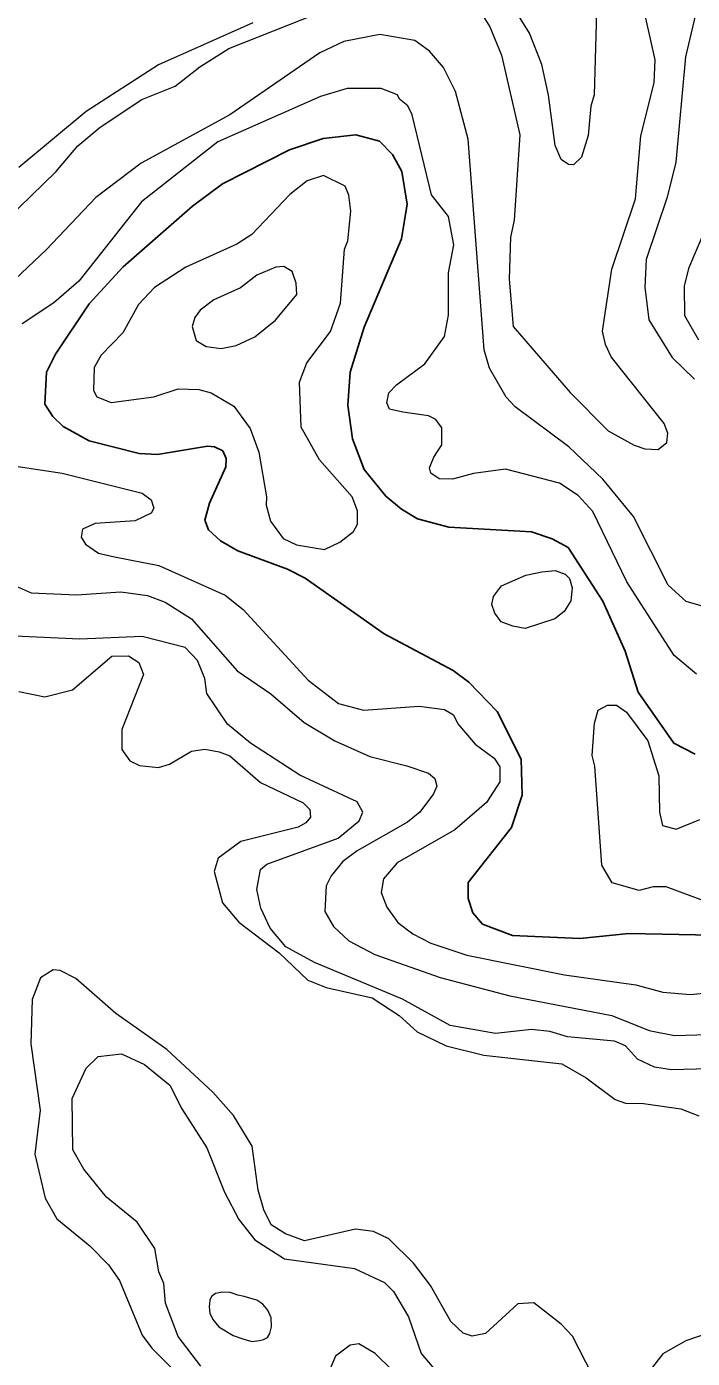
# Model space of a CAD drawing. Extents: x 673.6 to 698.9, y 7012 to 7040.1.
# Drawn here: x 693.06 to 693.89, y 7020.022 to 7021.684 of the extents above; entities that cross this region are included whole.
import ezdxf

# ---------------------------------------------------------------- set-up
doc = ezdxf.new("R2010")
doc.units = 0
doc.header["$LTSCALE"] = 0.032
doc.layers.add('1', color=7, linetype='Continuous', lineweight=25)
doc.layers.add('2', color=7, linetype='Continuous', lineweight=13)

msp = doc.modelspace()

# ---------------------------------------------------------------- linework, layer by layer
at = {"layer": '1'}
msp.add_lwpolyline([(693.8938, 7020.7757), (693.8674, 7020.7895), (693.8229, 7020.853), (693.8067, 7020.9042), (693.7787, 7020.9666), (693.7354, 7021.0337), (693.7157, 7021.0444), (693.6898, 7021.0532), (693.5867, 7021.0589), (693.5478, 7021.0695), (693.5276, 7021.0814), (693.5082, 7021.0978), (693.4809, 7021.1308), (693.4664, 7021.1691), (693.4606, 7021.2111), (693.4638, 7021.2525), (693.4809, 7021.3087), (693.5278, 7021.4186), (693.5346, 7021.462), (693.5279, 7021.5027), (693.5164, 7021.5241), (693.5004, 7021.5406), (693.4708, 7021.5487), (693.4301, 7021.5438), (693.3878, 7021.53), (693.3044, 7021.4874), (693.2669, 7021.4594), (693.1805, 7021.3838), (693.1382, 7021.3375), (693.0959, 7021.2747), (693.085, 7021.2525), (693.0826, 7021.2123), (693.0927, 7021.1969), (693.1057, 7021.1845), (693.138, 7021.1665), (693.2004, 7021.151), (693.2231, 7021.1495), (693.2855, 7021.16), (693.2944, 7021.1591), (693.3046, 7021.1542), (693.309, 7021.1446), (693.3086, 7021.1344), (693.2882, 7021.089), (693.2824, 7021.0676), (693.287, 7021.0557), (693.3017, 7021.042), (693.3237, 7021.0293), (693.3855, 7021.0066), (693.4075, 7020.9955), (693.5059, 7020.926), (693.592, 7020.8801), (693.6115, 7020.8654), (693.6471, 7020.8289), (693.6769, 7020.7696), (693.6781, 7020.7245), (693.6649, 7020.684), (693.611, 7020.6156), (693.611, 7020.5956), (693.6168, 7020.5775), (693.6288, 7020.5637), (693.666, 7020.5494), (693.7501, 7020.5456), (693.8114, 7020.5519), (693.9774, 7020.5487)], dxfattribs=at)
at = {"layer": '2'}
for points in [[(693.6232, 7021.7065), (693.638, 7021.6835), (693.6524, 7021.6478), (693.6751, 7021.5485), (693.6684, 7021.442), (693.6636, 7021.4209), (693.6619, 7021.3684), (693.6669, 7021.3092), (693.738, 7021.2268), (693.7856, 7021.1792), (693.8177, 7021.1611), (693.8313, 7021.1568), (693.8478, 7021.1557), (693.8588, 7021.1648), (693.8597, 7021.1764), (693.8554, 7021.1881), (693.7892, 7021.2715), (693.782, 7021.2869), (693.7786, 7021.3036), (693.7901, 7021.3811), (693.8197, 7021.4686), (693.8263, 7021.5474), (693.8427, 7021.6136), (693.8443, 7021.642), (693.8271, 7021.7186)], [(693.1518, 7021.5582), (693.2039, 7021.5928), (693.2455, 7021.6092), (693.2759, 7021.6335), (693.3123, 7021.6562), (693.4594, 7021.7146)], [(693.771, 7021.7019), (693.7679, 7021.5984), (693.7638, 7021.5845), (693.7606, 7021.5475), (693.7521, 7021.5206), (693.7423, 7021.5113), (693.7361, 7021.5114), (693.727, 7021.5179), (693.7195, 7021.5354), (693.7112, 7021.598), (693.7028, 7021.6362), (693.6873, 7021.6753), (693.6641, 7021.7128)], [(693.8944, 7021.6989), (693.8821, 7021.6457), (693.8698, 7021.5143), (693.8589, 7021.4708), (693.8329, 7021.393), (693.8312, 7021.3584), (693.836, 7021.3177), (693.8651, 7021.2708), (693.8931, 7021.2435)], [(693.3423, 7021.6881), (693.2247, 7021.6358), (693.1343, 7021.5775), (693.0505, 7021.5076)], [(693.9258, 7020.9539), (693.8827, 7020.966), (693.8602, 7020.9865), (693.8172, 7021.0721), (693.7788, 7021.1187), (693.7366, 7021.1592), (693.6695, 7021.2091), (693.6581, 7021.2213), (693.6374, 7021.2575), (693.6308, 7021.2801), (693.611, 7021.5431), (693.595, 7021.6024), (693.5801, 7021.6324), (693.5624, 7021.6531), (693.5444, 7021.6664), (693.5005, 7021.6736), (693.4557, 7021.6651), (693.4256, 7021.6508), (693.3137, 7021.5736), (693.203, 7021.5132), (693.1464, 7021.4705), (693.0843, 7021.4052), (692.9993, 7021.3249)], [(693.5679, 7021.1464), (693.578, 7021.1618), (693.5778, 7021.1831), (693.5705, 7021.1933), (693.5613, 7021.1979), (693.5295, 7021.2024), (693.5125, 7021.2063), (693.5095, 7021.2142), (693.5119, 7021.2265), (693.5214, 7021.2365), (693.5567, 7021.2628), (693.5813, 7021.2968), (693.5862, 7021.3233), (693.5862, 7021.3762), (693.5929, 7021.4113), (693.5862, 7021.4465), (693.5649, 7021.4736), (693.5411, 7021.5734), (693.5354, 7021.5849), (693.525, 7021.5929), (693.5225, 7021.5985), (693.5024, 7021.6062), (693.4598, 7021.6062), (693.4265, 7021.5963), (693.2986, 7021.5399), (693.2032, 7021.4648), (693.125, 7021.3661), (693.0938, 7021.3389), (693.0543, 7021.3126)], [(692.9159, 7021.291), (692.9335, 7021.323), (693.0047, 7021.4134), (693.0963, 7021.5025), (693.1239, 7021.5349), (693.1518, 7021.5582)], [(693.9265, 7021.4775), (693.8857, 7021.3818), (693.8804, 7021.3597), (693.8805, 7021.3231), (693.8983, 7021.2926)], [(693.0413, 7021.136), (693.1044, 7021.1264), (693.204, 7021.1013), (693.2153, 7021.0932), (693.2188, 7021.0828), (693.2152, 7021.0766), (693.1956, 7021.067), (693.1455, 7021.0636), (693.1299, 7021.0564), (693.1279, 7021.0466), (693.1333, 7021.0376), (693.1495, 7021.0264), (693.1695, 7021.0218), (693.225, 7021.0112), (693.3079, 7020.9739), (693.3302, 7020.956), (693.4114, 7020.8681), (693.4491, 7020.8391), (693.4804, 7020.8306), (693.5496, 7020.8355), (693.5813, 7020.8313), (693.5924, 7020.8249), (693.5979, 7020.8136), (693.6194, 7020.7883), (693.6434, 7020.7708), (693.6503, 7020.7599), (693.6503, 7020.741), (693.6337, 7020.7152), (693.5943, 7020.6812), (693.5222, 7020.6399), (693.505, 7020.6202), (693.5025, 7020.603), (693.5094, 7020.5849), (693.5232, 7020.5657), (693.5417, 7020.5515), (693.5642, 7020.5399), (693.609, 7020.5249), (693.7309, 7020.5002), (693.82, 7020.4878), (693.8537, 7020.4786), (693.8883, 7020.4756), (693.9652, 7020.4837)], [(693.6175, 7021.1261), (693.5914, 7021.119), (693.5746, 7021.1192), (693.5643, 7021.1262), (693.5626, 7021.133), (693.5679, 7021.1464)], [(693.8955, 7020.8755), (693.8677, 7020.8989), (693.8086, 7020.9906), (693.7664, 7021.0784), (693.7481, 7021.0984), (693.7247, 7021.1138), (693.6573, 7021.1313), (693.6175, 7021.1261)], [(693.0322, 7020.992), (693.0657, 7020.9768), (693.1224, 7020.9744), (693.1774, 7020.9784), (693.2108, 7020.9737), (693.2329, 7020.9653), (693.2658, 7020.9447), (693.3225, 7020.8798), (693.3647, 7020.8509), (693.4061, 7020.8153), (693.4446, 7020.7922), (693.4881, 7020.7727), (693.5344, 7020.7613), (693.5614, 7020.752), (693.5692, 7020.7455), (693.5718, 7020.7357), (693.5676, 7020.7261), (693.5504, 7020.7034), (693.5353, 7020.6909), (693.4723, 7020.6551), (693.4543, 7020.6418)], [(693.911, 7020.3828), (693.8646, 7020.3819), (693.8433, 7020.3851), (693.8219, 7020.3952), (693.8072, 7020.4117), (693.7935, 7020.4176), (693.7346, 7020.4229), (693.7128, 7020.4295), (693.6898, 7020.432), (693.6451, 7020.4271), (693.5883, 7020.4369), (693.5287, 7020.4698), (693.4193, 7020.5155), (693.3833, 7020.5354), (693.3637, 7020.5586), (693.3523, 7020.5837), (693.3472, 7020.6067), (693.3518, 7020.6318), (693.3595, 7020.6382), (693.4486, 7020.6708), (693.4749, 7020.6924), (693.4794, 7020.7031), (693.4722, 7020.7161), (693.401, 7020.7493), (693.3393, 7020.7895), (693.3104, 7020.813), (693.2848, 7020.8515), (693.2822, 7020.87), (693.2732, 7020.8927), (693.258, 7020.9087), (693.2041, 7020.9225), (693.1266, 7020.9193), (693.0177, 7020.9243)], [(693.0502, 7020.8537), (693.0827, 7020.8473), (693.1171, 7020.8558), (693.1664, 7020.8978), (693.1872, 7020.8985), (693.1998, 7020.8899), (693.2058, 7020.8749), (693.1788, 7020.8063), (693.179, 7020.7816), (693.1887, 7020.7673), (693.2008, 7020.7614), (693.2247, 7020.7591), (693.2382, 7020.7633), (693.2658, 7020.7795), (693.2824, 7020.782), (693.3003, 7020.7786), (693.3134, 7020.7737), (693.3517, 7020.7404), (693.405, 7020.7148), (693.4132, 7020.7067), (693.4141, 7020.697), (693.4082, 7020.6901), (693.3988, 7020.6847), (693.3274, 7020.6665), (693.2989, 7020.6458), (693.2938, 7020.6294), (693.3042, 7020.5903), (693.3248, 7020.5661), (693.375, 7020.5278), (693.4107, 7020.4937), (693.4338, 7020.4846), (693.4909, 7020.4714), (693.5248, 7020.4497), (693.547, 7020.4293), (693.5834, 7020.4118), (693.6303, 7020.4)], [(693.9226, 7020.586), (693.8577, 7020.6102), (693.8418, 7020.6103), (693.8243, 7020.6054), (693.7906, 7020.6151), (693.7776, 7020.637), (693.7687, 7020.7606), (693.7654, 7020.7742), (693.7685, 7020.8145), (693.7731, 7020.8307), (693.7845, 7020.8369), (693.7957, 7020.8369), (693.8082, 7020.828), (693.835, 7020.7925), (693.8487, 7020.7486), (693.8493, 7020.7033), (693.8534, 7020.6868), (693.8702, 7020.6821), (693.8998, 7020.694)], [(693.4543, 7020.6418), (693.4398, 7020.624), (693.4336, 7020.6113), (693.4319, 7020.5795), (693.4429, 7020.5608), (693.4619, 7020.5426)], [(693.4619, 7020.5426), (693.4946, 7020.5255), (693.5758, 7020.4969), (693.6629, 7020.4741), (693.79, 7020.4497), (693.8368, 7020.431), (693.8682, 7020.4247), (693.9519, 7020.4269)], [(693.7829, 7019.9676), (693.7409, 7020.0492), (693.727, 7020.0644), (693.6929, 7020.0908), (693.6729, 7020.0898), (693.6325, 7020.0526), (693.6159, 7020.0492), (693.6044, 7020.0533), (693.589, 7020.0678), (693.5639, 7020.1126), (693.5427, 7020.1403), (693.512, 7020.1708), (693.4927, 7020.1802), (693.4704, 7020.1831), (693.4067, 7020.1683), (693.3831, 7020.1769), (693.3649, 7020.1884), (693.3558, 7020.2071), (693.3489, 7020.2317), (693.3413, 7020.2864), (693.318, 7020.3249), (693.2923, 7020.3537), (693.2348, 7020.4071), (693.1715, 7020.4522), (693.1213, 7020.4956), (693.1017, 7020.5058), (693.0933, 7020.5066), (693.0772, 7020.4966), (693.067, 7020.4697), (693.0654, 7020.4144), (693.0768, 7020.3313), (693.0703, 7020.2764), (693.0831, 7020.2215)], [(693.2773, 7020.0118), (693.249, 7020.0489), (693.2334, 7020.0907), (693.2312, 7020.1152), (693.2248, 7020.1296), (693.22, 7020.1588), (693.1979, 7020.1917), (693.1595, 7020.2227), (693.1315, 7020.2579), (693.1178, 7020.2821), (693.1168, 7020.3461), (693.1341, 7020.3837), (693.1492, 7020.3982), (693.1782, 7020.4016), (693.2072, 7020.3886), (693.2385, 7020.3628), (693.2537, 7020.3331), (693.2849, 7020.2844), (693.3068, 7020.2293), (693.3248, 7020.1949), (693.3449, 7020.1696), (693.3816, 7020.1458), (693.4689, 7020.1339), (693.5065, 7020.1162), (693.5177, 7020.1051), (693.5365, 7020.0737), (693.5522, 7020.0279), (693.5726, 7020.0038)], [(693.6303, 7020.4), (693.7276, 7020.3894), (693.7582, 7020.3717), (693.7941, 7020.3446), (693.807, 7020.34), (693.8295, 7020.3399)], [(693.8295, 7020.3399), (693.8763, 7020.3332), (693.8985, 7020.3243)], [(693.0831, 7020.2215), (693.0976, 7020.1958), (693.1387, 7020.1622), (693.1622, 7020.1383), (693.1758, 7020.119), (693.2041, 7020.0508)], [(694.0695, 7020.0122), (694.0659, 7020.0261), (694.0464, 7020.0499), (694.027, 7020.062), (694.0086, 7020.0663), (693.9729, 7020.0646), (693.91, 7020.0531), (693.8824, 7020.0435), (693.8537, 7020.0273), (693.8378, 7020.0071)], [(693.2041, 7020.0508), (693.2163, 7020.0343), (693.2462, 7020.0044)], [(693.5372, 7019.9863), (693.4947, 7020.0279), (693.4745, 7020.0399), (693.4635, 7020.0383), (693.4452, 7020.0244), (693.4392, 7020.0099)]]:
    msp.add_lwpolyline(points, dxfattribs=at)
for points in [[(693.2903, 7021.2265), (693.3184, 7021.2101), (693.3387, 7021.1819), (693.3497, 7021.1524), (693.3594, 7021.0968), (693.3588, 7021.0863), (693.3642, 7021.0663), (693.3801, 7021.0449), (693.3966, 7021.0371), (693.4314, 7021.0311), (693.4506, 7021.0401), (693.4679, 7021.0537), (693.4728, 7021.0626), (693.4729, 7021.0795), (693.4663, 7021.0968), (693.4252, 7021.1429), (693.4024, 7021.1836), (693.4006, 7021.2398), (693.4095, 7021.264), (693.4391, 7021.3031), (693.4515, 7021.3385), (693.4565, 7021.4058), (693.4606, 7021.4163), (693.4646, 7021.4534), (693.462, 7021.4734), (693.4573, 7021.4845), (693.4304, 7021.4979), (693.4098, 7021.491), (693.3885, 7021.4742), (693.3411, 7021.4243), (693.3222, 7021.4123), (693.2586, 7021.3833), (693.2195, 7021.3579), (693.1996, 7021.3369), (693.1802, 7021.3014), (693.1529, 7021.2737), (693.1442, 7021.258), (693.1434, 7021.2294), (693.1476, 7021.2217), (693.1656, 7021.2145), (693.2187, 7021.2215), (693.2489, 7021.2316), (693.2749, 7021.2308)], [(693.3447, 7021.2966), (693.3704, 7021.3173), (693.3971, 7021.3493), (693.3964, 7021.3635), (693.3913, 7021.3778), (693.3807, 7021.3843), (693.3707, 7021.3835), (693.3471, 7021.3736), (693.3269, 7021.3574), (693.2935, 7021.3426), (693.2764, 7021.3298), (693.27, 7021.3204), (693.2667, 7021.3093), (693.2716, 7021.2917), (693.2841, 7021.2842), (693.3025, 7021.2817), (693.3215, 7021.2858)], [(693.6426, 7020.9725), (693.6524, 7020.9859), (693.6829, 7020.9989), (693.7026, 7021.0031), (693.7192, 7021.0049), (693.7318, 7021.0004), (693.7372, 7020.9947), (693.7407, 7020.9834), (693.739, 7020.9671), (693.7307, 7020.9537), (693.7188, 7020.9444), (693.6821, 7020.9325), (693.6664, 7020.9352), (693.652, 7020.9409), (693.6442, 7020.9515), (693.6403, 7020.9625)], [(693.3138, 7020.1038), (693.3042, 7020.1045), (693.2957, 7020.1027), (693.2907, 7020.0988), (693.2884, 7020.0942), (693.2879, 7020.0859), (693.2884, 7020.0781), (693.2923, 7020.07), (693.2996, 7020.061), (693.3177, 7020.0503), (693.3296, 7020.0462), (693.3408, 7020.0428), (693.3504, 7020.0439), (693.3556, 7020.0451), (693.3603, 7020.0477), (693.3636, 7020.0529), (693.3654, 7020.061), (693.3649, 7020.0721), (693.361, 7020.082), (693.3548, 7020.0895), (693.3473, 7020.0944), (693.3385, 7020.0968), (693.3312, 7020.0988), (693.3237, 7020.1007), (693.3175, 7020.1027)]]:
    msp.add_lwpolyline(points, close=True, dxfattribs=at)

doc.saveas('drawing.dxf')
